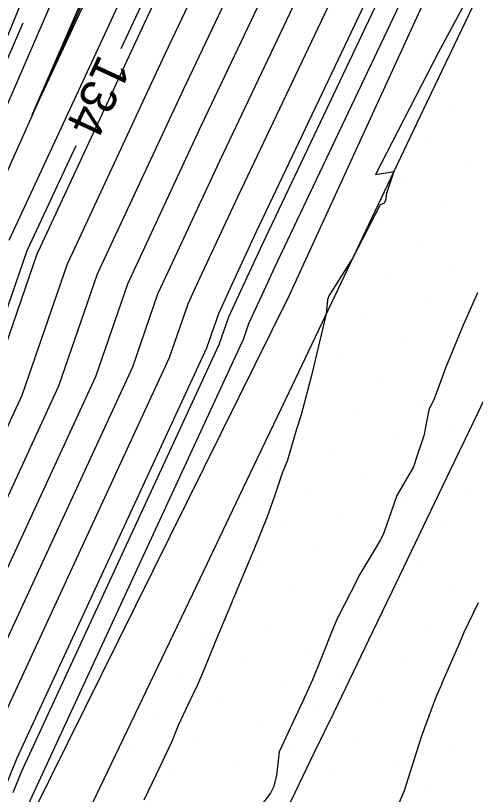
# Model space of a CAD drawing. Extents: x 2354170 to 2357230, y 866100 to 868290.
# Drawn here: x 2355802.09 to 2355827.84, y 867309.01 to 867352.62 of the extents above; entities that cross this region are included whole.
import ezdxf

# ---------------------------------------------------------------- set-up
doc = ezdxf.new("R2010")
doc.units = 0
for name, color, linetype in [('Default', 7, 'Continuous'), ('DTM Contours Major', 7, 'Continuous'), ('DTM Contours Minor', 7, 'Continuous'), ('DTM Contours Minor Text', 7, 'Continuous'), ('Exist DTM Breakline', 7, 'Continuous'), ('Exist DTM Scan Elevation Point', 7, 'Continuous'), ('Exist Roads EOP', 7, 'Continuous'), ('PH Exist DTM Breakline', 7, 'Continuous')]:
    doc.layers.add(name, color=color, linetype=linetype)

msp = doc.modelspace()

# ---------------------------------------------------------------- linework, layer by layer
at = {"layer": 'Default'}
for points in [[(2355865.266, 867439.433), (2355852.718, 867413.478), (2355852.394, 867412.733), (2355852.131, 867412.05), (2355840.949, 867387.261), (2355840.68, 867386.737), (2355840.223, 867385.897), (2355827.019, 867360.182), (2355826.97, 867360.091), (2355826.492, 867359.344), (2355816.596, 867338.51), (2355815.988, 867337.203), (2355815.136, 867335.352), (2355814.851, 867334.526), (2355802.906, 867308.685), (2355802.767, 867308.351), (2355802.635, 867308.069), (2355790.452, 867285.481)], [(2355801.433, 867313.38), (2355810.72, 867333.471), (2355811.757, 867336.471), (2355812.418, 867337.908), (2355814.552, 867342.499), (2355822.27, 867358.745), (2355824.324, 867361.959), (2355824.536, 867362.349), (2355834.616, 867381.979), (2355838.33, 867388.807), (2355838.54, 867389.216), (2355847.26, 867408.547), (2355849.443, 867414.22), (2355852.135, 867420.41), (2355861.324, 867439.414)], [(2355847.567, 867436.514), (2355840.636, 867419.031), (2355839.44, 867418.307), (2355840.149, 867417.529), (2355832.647, 867398.039), (2355831.313, 867395.082), (2355831.28, 867395.019), (2355817.793, 867370.225), (2355817.088, 867368.852), (2355816.385, 867367.564), (2355809.602, 867356.951), (2355808.422, 867354.465), (2355801.706, 867340.024)], [(2355798.487, 867322.769), (2355802.459, 867331.361), (2355804.997, 867338.71), (2355805.277, 867339.319), (2355810.465, 867350.476), (2355813.825, 867357.549), (2355819.031, 867365.696), (2355819.571, 867366.684), (2355823.401, 867374.143), (2355833.63, 867392.949), (2355833.722, 867393.127), (2355837.518, 867401.542), (2355843.543, 867417.193), (2355850.97, 867434.273)], [(2355799.224, 867320.422), (2355804.524, 867331.888), (2355806.687, 867338.15), (2355807.062, 867338.966), (2355811.487, 867348.482), (2355815.936, 867357.848), (2355820.354, 867364.762), (2355820.812, 867365.601), (2355826.204, 867376.102), (2355834.805, 867391.913), (2355834.926, 867392.149), (2355839.953, 867403.293), (2355845.018, 867416.45), (2355851.262, 867430.807)], [(2355799.138, 867341.909), (2355804.437, 867354.136), (2355805.243, 867356.129), (2355806.923, 867359.924), (2355809.908, 867367.726), (2355817.985, 867382.87), (2355818.966, 867384.845), (2355825.579, 867397.388), (2355826.542, 867399.445), (2355834.113, 867417.163), (2355836.885, 867427.054)], [(2355800.696, 867315.727), (2355808.655, 867332.943), (2355810.067, 867337.031), (2355810.632, 867338.261), (2355813.53, 867344.493), (2355820.158, 867358.446), (2355823, 867362.894), (2355823.295, 867363.433), (2355831.812, 867380.02), (2355837.155, 867389.843), (2355837.335, 867390.194), (2355844.824, 867406.796), (2355847.968, 867414.963), (2355851.844, 867423.875)], [(2355834.055, 867422.575), (2355832.79, 867418.058), (2355826.911, 867404.3), (2355823.353, 867396.702), (2355818.337, 867387.188), (2355815.012, 867380.497), (2355808.843, 867368.927), (2355806.562, 867362.967), (2355803.332, 867355.67), (2355801.782, 867351.838), (2355798.195, 867343.56), (2355797.036, 867340.896), (2355795.101, 867335.539), (2355793.074, 867331.52)], [(2355798.727, 867315.102), (2355799.96, 867318.075), (2355806.59, 867332.416), (2355808.377, 867337.59), (2355808.847, 867338.613), (2355812.509, 867346.488), (2355818.047, 867358.147), (2355821.677, 867363.828), (2355822.054, 867364.517), (2355829.008, 867378.061), (2355835.98, 867390.878), (2355836.131, 867391.172), (2355842.347, 867404.952)], [(2355830.909, 867371.258), (2355825.778, 867361.266), (2355825.647, 867361.025), (2355824.381, 867359.044), (2355815.574, 867340.504), (2355814.203, 867337.555), (2355813.447, 867335.911), (2355812.786, 867333.998), (2355802.169, 867311.033), (2355801.525, 867309.478), (2355800.909, 867308.166), (2355790.104, 867288.131), (2355789.011, 867286.088), (2355788.052, 867284.414), (2355787.446, 867282.521), (2355787.012, 867281.509)], [(2355773.446, 867273.053), (2355774.463, 867275.424), (2355777.553, 867285.078), (2355782.442, 867293.612), (2355788.013, 867304.029), (2355790.556, 867308.744), (2355794.07, 867316.24), (2355797.751, 867325.117), (2355800.394, 867330.834), (2355803.307, 867339.269), (2355803.492, 867339.671), (2355809.443, 867352.471), (2355811.713, 867357.25), (2355815.654, 867363.416)], [(2355803.031, 867347.064), (2355807.092, 867356.434), (2355807.154, 867356.588), (2355807.284, 867356.882), (2355807.733, 867358.056), (2355808.387, 867358.053), (2355807.491, 867356.652), (2355807.4, 867356.46), (2355803.031, 867347.064)], [(2355827.721, 867354.184), (2355825.75, 867350.528), (2355822.254, 867343.727), (2355823.279, 867343.882), (2355822.839, 867342.604), (2355822.834, 867342.327), (2355822.741, 867342.122), (2355822.515, 867342.026), (2355820.978, 867339.05), (2355819.634, 867336.93), (2355819.566, 867336.704), (2355819.485, 867335.917), (2355818.662, 867332.464), (2355818.438, 867331.615), (2355818.084, 867330.261), (2355817.817, 867329.466), (2355817.324, 867327.717), (2355817.017, 867326.998), (2355816.61, 867325.77), (2355816.176, 867324.557), (2355815.431, 867322.7), (2355815.018, 867321.738), (2355814.288, 867319.993), (2355814.227, 867319.851), (2355814.214, 867319.818), (2355813.244, 867317.503), (2355812.607, 867315.932), (2355812.271, 867315.15), (2355811.77, 867314.099), (2355811.204, 867312.858), (2355810.837, 867311.964), (2355810.165, 867310.548), (2355809.266, 867308.679)], [(2355827.957, 867337.099), (2355827.162, 867335.274), (2355826.767, 867334.323), (2355826.178, 867332.927), (2355825.546, 867331.196), (2355825.242, 867330.549), (2355824.953, 867329.093), (2355824.586, 867327.985), (2355824.377, 867327.35), (2355823.444, 867325.743), (2355822.711, 867323.662), (2355822.573, 867323.337), (2355822.536, 867323.256), (2355821.3, 867321.204), (2355821.213, 867321.016), (2355820.185, 867318.995), (2355820.144, 867318.933), (2355819.911, 867318.417), (2355819.179, 867316.574), (2355818.719, 867315.415), (2355818.183, 867314.236), (2355817.464, 867312.719), (2355817.114, 867311.945), (2355816.846, 867311.384), (2355816.712, 867310.064), (2355816.528, 867309.421), (2355816.374, 867309.069), (2355815.036, 867307.359)]]:
    msp.add_lwpolyline(points, dxfattribs=at)
at = {"layer": 'DTM Contours Major'}
msp.add_lwpolyline([(2355798.727, 867315.102), (2355799.96, 867318.075), (2355806.59, 867332.416), (2355808.377, 867337.59), (2355808.847, 867338.613), (2355812.509, 867346.488), (2355818.047, 867358.147), (2355821.677, 867363.828), (2355822.054, 867364.517), (2355829.008, 867378.061), (2355835.98, 867390.878), (2355836.131, 867391.172), (2355842.347, 867404.952)], dxfattribs=at)
at = {"layer": 'DTM Contours Minor'}
for points in [[(2355808.007, 867350.779), (2355809.103, 867353.136), (2355811.01, 867357.15), (2355817.267, 867366.941), (2355817.916, 867368.129), (2355819.662, 867371.531), (2355832.064, 867394.329), (2355832.116, 867394.43), (2355834.27, 867399.207), (2355841.576, 867418.185), (2355850.582, 867438.894), (2355850.809, 867439.365), (2355850.83, 867439.407), (2355861.876, 867461.012), (2355862.578, 867462.4), (2355873.202, 867484.116), (2355873.546, 867484.795), (2355875.342, 867488.274), (2355884.503, 867507.426), (2355884.557, 867507.529), (2355893.996, 867525.602), (2355895.636, 867529.194), (2355896.101, 867530.087)], [(2355854.039, 867418.923), (2355852.524, 867415.789), (2355851.41, 867413.228), (2355850.507, 867410.882), (2355840.146, 867387.913), (2355839.897, 867387.427), (2355838.354, 867384.591), (2355826.192, 867360.904), (2355826.088, 867360.714), (2355825.085, 867359.144), (2355815.915, 867339.839), (2355814.798, 867337.438), (2355814.01, 867335.725), (2355813.474, 867334.174), (2355802.415, 867310.25), (2355801.939, 867309.103)], [(2355802.49, 867352.196), (2355798.509, 867343.01)], [(2355799.705, 867330.658), (2355802.743, 867339.456), (2355802.897, 867339.789), (2355805.477, 867345.338)], [(2355828, 867319.731), (2355827.198, 867318.07), (2355826.935, 867317.438), (2355825.971, 867315.237), (2355825.923, 867315.11), (2355825.893, 867315.03), (2355825.669, 867314.54), (2355824.992, 867312.728), (2355824.796, 867312.148), (2355824.187, 867310.263), (2355823.85, 867309.202), (2355823.273, 867307.87)]]:
    msp.add_lwpolyline(points, dxfattribs=at)
at = {"layer": 'Exist DTM Breakline'}
msp.add_lwpolyline([(2355816.662, 867306.87), (2355817.749, 867309.121), (2355818.837, 867311.371), (2355819.926, 867313.622), (2355821.015, 867315.872), (2355822.101, 867318.124), (2355823.185, 867320.377), (2355824.269, 867322.63), (2355825.353, 867324.882), (2355826.434, 867327.137), (2355827.511, 867329.393), (2355828.588, 867331.649), (2355829.666, 867333.905), (2355830.746, 867336.159), (2355831.828, 867338.413), (2355832.911, 867340.666), (2355833.994, 867342.919), (2355835.079, 867345.172), (2355836.166, 867347.423), (2355837.252, 867349.675), (2355838.339, 867351.926), (2355839.425, 867354.178)], dxfattribs=at)
at = {"layer": 'Exist DTM Scan Elevation Point'}
for p, q in [((2355826.587, 867347.644), (2355826.587, 867347.644)), ((2355825.208, 867345.559), (2355825.208, 867345.559)), ((2355827.293, 867344.18), (2355827.293, 867344.18)), ((2355823.828, 867343.474), (2355823.828, 867343.474)), ((2355825.913, 867342.095), (2355825.913, 867342.095)), ((2355822.449, 867341.389), (2355822.449, 867341.389)), ((2355824.534, 867340.01), (2355824.534, 867340.01)), ((2355826.619, 867338.631), (2355826.619, 867338.631)), ((2355823.154, 867337.925), (2355823.154, 867337.925)), ((2355825.239, 867336.546), (2355825.239, 867336.546)), ((2355821.775, 867335.84), (2355821.775, 867335.84)), ((2355827.324, 867335.166), (2355827.324, 867335.166)), ((2355823.86, 867334.461), (2355823.86, 867334.461)), ((2355820.396, 867333.755), (2355820.396, 867333.755)), ((2355825.945, 867333.081), (2355825.945, 867333.081)), ((2355822.481, 867332.376), (2355822.481, 867332.376)), ((2355819.016, 867331.67), (2355819.016, 867331.67)), ((2355824.566, 867330.996), (2355824.566, 867330.996)), ((2355821.101, 867330.291), (2355821.101, 867330.291)), ((2355817.637, 867329.585), (2355817.637, 867329.585)), ((2355826.651, 867329.617), (2355826.651, 867329.617)), ((2355823.186, 867328.911), (2355823.186, 867328.911)), ((2355819.722, 867328.206), (2355819.722, 867328.206)), ((2355816.257, 867327.5), (2355816.257, 867327.5)), ((2355825.271, 867327.532), (2355825.271, 867327.532)), ((2355821.807, 867326.826), (2355821.807, 867326.826)), ((2355818.342, 867326.121), (2355818.342, 867326.121)), ((2355827.356, 867326.152), (2355827.356, 867326.152)), ((2355823.892, 867325.447), (2355823.892, 867325.447)), ((2355814.878, 867325.415), (2355814.878, 867325.415)), ((2355820.427, 867324.741), (2355820.427, 867324.741)), ((2355816.963, 867324.036), (2355816.963, 867324.036)), ((2355825.977, 867324.067), (2355825.977, 867324.067)), ((2355822.512, 867323.362), (2355822.512, 867323.362)), ((2355819.048, 867322.656), (2355819.048, 867322.656)), ((2355824.597, 867321.982), (2355824.597, 867321.982)), ((2355815.583, 867321.951), (2355815.583, 867321.951)), ((2355821.133, 867321.277), (2355821.133, 867321.277)), ((2355817.668, 867320.571), (2355817.668, 867320.571)), ((2355826.682, 867320.603), (2355826.682, 867320.603)), ((2355814.204, 867319.866), (2355814.204, 867319.866)), ((2355823.218, 867319.897), (2355823.218, 867319.897)), ((2355819.753, 867319.192), (2355819.753, 867319.192)), ((2355816.289, 867318.486), (2355816.289, 867318.486)), ((2355825.303, 867318.518), (2355825.303, 867318.518)), ((2355812.825, 867317.781), (2355812.825, 867317.781)), ((2355821.838, 867317.812), (2355821.838, 867317.812)), ((2355818.374, 867317.107), (2355818.374, 867317.107)), ((2355827.388, 867317.139), (2355827.388, 867317.139)), ((2355814.91, 867316.401), (2355814.91, 867316.401)), ((2355823.923, 867316.433), (2355823.923, 867316.433)), ((2355811.445, 867315.696), (2355811.445, 867315.696)), ((2355820.459, 867315.727), (2355820.459, 867315.727)), ((2355816.995, 867315.022), (2355816.995, 867315.022)), ((2355826.008, 867315.054), (2355826.008, 867315.054)), ((2355813.53, 867314.316), (2355813.53, 867314.316)), ((2355822.544, 867314.348), (2355822.544, 867314.348)), ((2355810.066, 867313.611), (2355810.066, 867313.611)), ((2355819.08, 867313.642), (2355819.08, 867313.642)), ((2355815.615, 867312.937), (2355815.615, 867312.937)), ((2355824.629, 867312.969), (2355824.629, 867312.969)), ((2355812.151, 867312.231), (2355812.151, 867312.231)), ((2355821.165, 867312.263), (2355821.165, 867312.263)), ((2355808.686, 867311.526), (2355808.686, 867311.526)), ((2355817.7, 867311.557), (2355817.7, 867311.557)), ((2355826.714, 867311.589), (2355826.714, 867311.589)), ((2355814.236, 867310.852), (2355814.236, 867310.852)), ((2355823.249, 867310.884), (2355823.249, 867310.884)), ((2355810.771, 867310.146), (2355810.771, 867310.146)), ((2355819.785, 867310.178), (2355819.785, 867310.178)), ((2355807.307, 867309.441), (2355807.307, 867309.441)), ((2355816.321, 867309.472), (2355816.321, 867309.472)), ((2355825.334, 867309.504), (2355825.334, 867309.504))]:
    msp.add_line(p, q, dxfattribs=at)
at = {"layer": 'Exist Roads EOP'}
msp.add_lwpolyline([(2355861.557, 867423.456), (2355858.944, 867418.054), (2355856.332, 867412.653), (2355853.721, 867407.25), (2355851.111, 867401.848), (2355848.501, 867396.445), (2355845.892, 867391.042), (2355843.285, 867385.638), (2355840.68, 867380.233), (2355838.078, 867374.827), (2355835.48, 867369.419), (2355832.886, 867364.008), (2355830.296, 867358.596), (2355827.711, 867353.181), (2355825.129, 867347.765), (2355822.549, 867342.349), (2355819.969, 867336.932), (2355817.388, 867331.515), (2355814.805, 867326.099), (2355812.219, 867320.685), (2355809.629, 867315.273), (2355807.038, 867309.861), (2355804.445, 867304.451), (2355801.851, 867299.04)], dxfattribs=at)
at = {"layer": 'PH Exist DTM Breakline'}
for points in [[(2355733.904, 867164.206), (2355765.776, 867230.345), (2355778.661, 867257.301), (2355790.614, 867284.252), (2355803.107, 867308.043), (2355817.409, 867336.922), (2355827.772, 867359.525), (2355841.278, 867386.994), (2355852.798, 867412.529), (2355867.28, 867441.904), (2355883.374, 867474.253), (2355896.796, 867502.102), (2355908.86, 867526.367), (2355922.081, 867554.096), (2355936.076, 867582.784), (2355949.187, 867610.376), (2355961.672, 867635.798), (2355976.85, 867667.702), (2355992.257, 867701.069), (2355996.148, 867709.73)], [(2355677.815, 867084.975), (2355685.547, 867103.916), (2355695.671, 867123.567), (2355705.448, 867145.837), (2355707.937, 867155.486), (2355712.188, 867165.902), (2355715.773, 867173.905), (2355743.217, 867225.312), (2355754.664, 867247.835), (2355760.68, 867259.91), (2355762.17, 867266.141), (2355767.769, 867277.123), (2355771.411, 867283.401), (2355777.779, 867297.336), (2355783.987, 867310.399), (2355788.775, 867318.885), (2355796.286, 867329.785), (2355800.026, 867340.356), (2355807.314, 867356.627), (2355810.405, 867367.165), (2355819.229, 867383.864), (2355826.406, 867397.642), (2355834.416, 867416.958), (2355839.636, 867428.918)]]:
    msp.add_lwpolyline(points, dxfattribs=at)

# ---------------------------------------------------------------- texts
at = {"layer": 'DTM Contours Minor Text'}
msp.add_text('134', height=2, rotation=245.0622, dxfattribs=at).set_placement((2355806.781, 867350.515))

doc.saveas('drawing.dxf')
